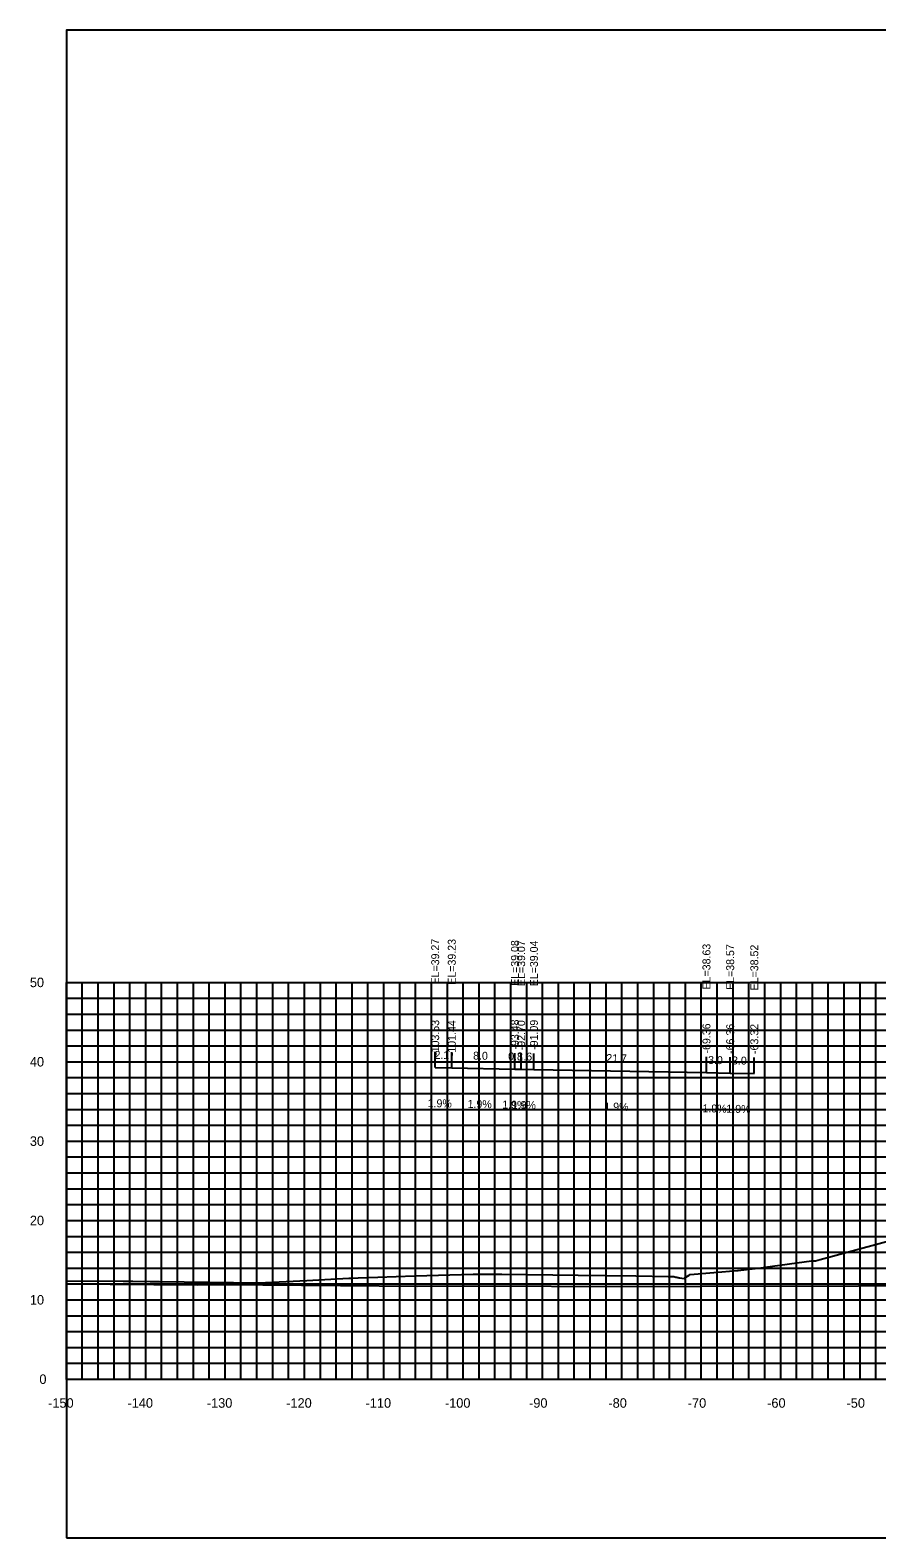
# Model space of a CAD drawing. Extents: x 1800880 to 1818864, y 245271 to 250560.
# Drawn here: x 1815592.7 to 1815699.4, y 248184.6 to 248374.6 of the extents above; entities that cross this region are included whole.
import ezdxf

# ---------------------------------------------------------------- set-up
doc = ezdxf.new("R2010")
doc.units = 0
for name, color, linetype in [('33', 7, 'Continuous'), ('ANNO-TXT', 7, 'Continuous'), ('CL-CNST', 7, 'Continuous'), ('DESIGN - DRAINAGE - Bridges', 7, 'Continuous'), ('Level 37', 7, 'Continuous'), ('Level 46', 7, 'Continuous'), ('Level 62', 7, 'Continuous'), ('SHT-BDR', 7, 'Continuous')]:
    doc.layers.add(name, color=color, linetype=linetype)

msp = doc.modelspace()

# ---------------------------------------------------------------- linework, layer by layer
at = {"layer": 'CL-CNST'}
msp.add_lwpolyline([(1815597.31, 248217), (1815604.45, 248216.97), (1815605.7, 248216.97), (1815607.85, 248216.92), (1815607.96, 248216.92), (1815608.07, 248216.92), (1815608.2, 248216.92), (1815608.34, 248216.91), (1815608.5, 248216.91), (1815608.53, 248216.91), (1815609.03, 248216.9), (1815621.47, 248216.72), (1815621.5, 248216.72), (1815627.61, 248217.05), (1815632.9, 248217.31), (1815633.22, 248217.31), (1815633.4, 248217.31), (1815634.07, 248217.38), (1815636.55, 248217.45), (1815641.18, 248217.63), (1815641.27, 248217.63), (1815648.57, 248217.82), (1815649.47, 248217.85), (1815652.19, 248217.82), (1815661.78, 248217.72), (1815669.06, 248217.61), (1815673.14, 248217.54), (1815673.79, 248217.54), (1815673.83, 248217.53), (1815673.97, 248217.5), (1815674.08, 248217.47), (1815674.17, 248217.45), (1815674.25, 248217.44), (1815674.31, 248217.42), (1815674.37, 248217.41), (1815674.42, 248217.4), (1815674.46, 248217.39), (1815674.49, 248217.38), (1815674.53, 248217.37), (1815674.56, 248217.37), (1815674.58, 248217.36), (1815675.13, 248217.27), (1815675.25, 248217.35), (1815675.77, 248217.72), (1815675.91, 248217.79), (1815675.92, 248217.79), (1815681.85, 248218.28), (1815681.95, 248218.29), (1815685.14, 248218.68), (1815685.36, 248218.7), (1815691.21, 248219.52), (1815691.67, 248219.52), (1815691.7, 248219.52), (1815692.27, 248219.68), (1815711.65, 248224.92)], dxfattribs=at)
at = {"layer": 'DESIGN - DRAINAGE - Bridges'}
for p, q in [((1815597.25, 248254.6), (1815597.31, 248254.6)), ((1815597.31, 248204.6), (1815597.31, 248254.6)), ((1815597.25, 248244.6), (1815597.31, 248244.6)), ((1815597.25, 248234.6), (1815597.31, 248234.6)), ((1815597.25, 248224.6), (1815597.31, 248224.6)), ((1815597.25, 248214.6), (1815597.31, 248214.6)), ((1815597.25, 248204.6), (1815597.31, 248204.6)), ((1815597.31, 248204.6), (1815897.31, 248204.6)), ((1815597.31, 248204.54), (1815597.31, 248204.6)), ((1815607.31, 248204.54), (1815607.31, 248204.6)), ((1815617.31, 248204.54), (1815617.31, 248204.6)), ((1815627.31, 248204.54), (1815627.31, 248204.6)), ((1815637.31, 248204.54), (1815637.31, 248204.6)), ((1815647.31, 248204.54), (1815647.31, 248204.6)), ((1815657.31, 248204.54), (1815657.31, 248204.6)), ((1815667.31, 248204.54), (1815667.31, 248204.6)), ((1815677.31, 248204.54), (1815677.31, 248204.6)), ((1815687.31, 248204.54), (1815687.31, 248204.6)), ((1815697.31, 248204.54), (1815697.31, 248204.6))]:
    msp.add_line(p, q, dxfattribs=at)
at = {"layer": 'Level 37'}
for p, q in [((1815643.78, 248243.87), (1815643.78, 248245.87)), ((1815645.87, 248243.83), (1815645.87, 248245.83)), ((1815653.83, 248243.68), (1815653.83, 248245.68)), ((1815654.61, 248243.67), (1815654.61, 248245.67)), ((1815656.22, 248243.64), (1815656.22, 248245.64)), ((1815677.96, 248243.23), (1815677.96, 248245.23)), ((1815680.95, 248243.18), (1815680.95, 248245.18)), ((1815683.99, 248243.12), (1815683.99, 248245.12))]:
    msp.add_line(p, q, dxfattribs=at)
msp.add_lwpolyline([(1815597.31, 248184.6), (1815897.31, 248184.6), (1815897.31, 248374.6), (1815597.31, 248374.6)], close=True, dxfattribs=at)
at = {"layer": 'Level 46'}
for p, q in [((1815597.31, 248254.6), (1815897.31, 248254.6)), ((1815597.31, 248204.6), (1815597.31, 248254.6)), ((1815599.31, 248204.6), (1815599.31, 248254.6)), ((1815601.31, 248204.6), (1815601.31, 248254.6)), ((1815603.31, 248204.6), (1815603.31, 248254.6)), ((1815605.31, 248204.6), (1815605.31, 248254.6)), ((1815607.31, 248204.6), (1815607.31, 248254.6)), ((1815609.31, 248204.6), (1815609.31, 248254.6)), ((1815611.31, 248204.6), (1815611.31, 248254.6)), ((1815613.31, 248204.6), (1815613.31, 248254.6)), ((1815615.31, 248204.6), (1815615.31, 248254.6)), ((1815617.31, 248204.6), (1815617.31, 248254.6)), ((1815619.31, 248204.6), (1815619.31, 248254.6)), ((1815621.31, 248204.6), (1815621.31, 248254.6)), ((1815623.31, 248204.6), (1815623.31, 248254.6)), ((1815625.31, 248204.6), (1815625.31, 248254.6)), ((1815627.31, 248204.6), (1815627.31, 248254.6)), ((1815629.31, 248204.6), (1815629.31, 248254.6)), ((1815631.31, 248204.6), (1815631.31, 248254.6)), ((1815633.31, 248204.6), (1815633.31, 248254.6)), ((1815635.31, 248204.6), (1815635.31, 248254.6)), ((1815637.31, 248204.6), (1815637.31, 248254.6)), ((1815639.31, 248204.6), (1815639.31, 248254.6)), ((1815641.31, 248204.6), (1815641.31, 248254.6)), ((1815643.31, 248204.6), (1815643.31, 248254.6)), ((1815645.31, 248204.6), (1815645.31, 248254.6)), ((1815647.31, 248204.6), (1815647.31, 248254.6)), ((1815649.31, 248204.6), (1815649.31, 248254.6)), ((1815651.31, 248204.6), (1815651.31, 248254.6)), ((1815653.31, 248204.6), (1815653.31, 248254.6)), ((1815655.31, 248204.6), (1815655.31, 248254.6)), ((1815657.31, 248204.6), (1815657.31, 248254.6)), ((1815659.31, 248204.6), (1815659.31, 248254.6)), ((1815661.31, 248204.6), (1815661.31, 248254.6)), ((1815663.31, 248204.6), (1815663.31, 248254.6)), ((1815665.31, 248204.6), (1815665.31, 248254.6)), ((1815667.31, 248204.6), (1815667.31, 248254.6)), ((1815669.31, 248204.6), (1815669.31, 248254.6)), ((1815671.31, 248204.6), (1815671.31, 248254.6)), ((1815673.31, 248204.6), (1815673.31, 248254.6)), ((1815675.31, 248204.6), (1815675.31, 248254.6)), ((1815677.31, 248204.6), (1815677.31, 248254.6)), ((1815679.31, 248204.6), (1815679.31, 248254.6)), ((1815681.31, 248204.6), (1815681.31, 248254.6)), ((1815683.31, 248204.6), (1815683.31, 248254.6)), ((1815685.31, 248204.6), (1815685.31, 248254.6)), ((1815687.31, 248204.6), (1815687.31, 248254.6)), ((1815689.31, 248204.6), (1815689.31, 248254.6)), ((1815691.31, 248204.6), (1815691.31, 248254.6)), ((1815693.31, 248204.6), (1815693.31, 248254.6)), ((1815695.31, 248204.6), (1815695.31, 248254.6)), ((1815697.31, 248204.6), (1815697.31, 248254.6)), ((1815699.31, 248204.6), (1815699.31, 248254.6)), ((1815597.31, 248252.6), (1815897.31, 248252.6)), ((1815597.31, 248250.6), (1815897.31, 248250.6)), ((1815597.31, 248248.6), (1815897.31, 248248.6)), ((1815597.31, 248246.6), (1815897.31, 248246.6)), ((1815597.31, 248244.6), (1815897.31, 248244.6)), ((1815597.31, 248242.6), (1815897.31, 248242.6)), ((1815597.31, 248240.6), (1815897.31, 248240.6)), ((1815597.31, 248238.6), (1815897.31, 248238.6)), ((1815597.31, 248236.6), (1815897.31, 248236.6)), ((1815597.31, 248234.6), (1815897.31, 248234.6)), ((1815597.31, 248232.6), (1815897.31, 248232.6)), ((1815597.31, 248230.6), (1815897.31, 248230.6)), ((1815597.31, 248228.6), (1815897.31, 248228.6)), ((1815597.31, 248226.6), (1815897.31, 248226.6)), ((1815597.31, 248224.6), (1815897.31, 248224.6)), ((1815597.31, 248222.6), (1815897.31, 248222.6)), ((1815597.31, 248220.6), (1815897.31, 248220.6)), ((1815597.31, 248218.6), (1815897.31, 248218.6)), ((1815597.31, 248216.6), (1815897.31, 248216.6)), ((1815597.31, 248214.6), (1815897.31, 248214.6)), ((1815597.31, 248212.6), (1815897.31, 248212.6)), ((1815597.31, 248210.6), (1815897.31, 248210.6)), ((1815597.31, 248208.6), (1815897.31, 248208.6)), ((1815597.31, 248206.6), (1815897.31, 248206.6)), ((1815597.31, 248204.6), (1815897.31, 248204.6))]:
    msp.add_line(p, q, dxfattribs=at)
at = {"layer": 'Level 62'}
for points in [[(1815643.78, 248243.87), (1815645.87, 248243.83), (1815653.83, 248243.68), (1815654.61, 248243.67), (1815656.22, 248243.64), (1815677.96, 248243.23), (1815680.95, 248243.18), (1815683.99, 248243.12)], [(1815597.31, 248216.62), (1815613.84, 248216.5), (1815617.19, 248216.51), (1815641.6, 248216.33), (1815647.46, 248216.35), (1815669.35, 248216.29), (1815677.35, 248216.32), (1815697.11, 248216.35), (1815706.96, 248216.4), (1815724.86, 248216.09), (1815736.32, 248216.16), (1815752.62, 248216.33), (1815767.64, 248216.23), (1815780.37, 248216.31), (1815795.19, 248216.56), (1815808.13, 248216.64), (1815822.69, 248216.24), (1815835.88, 248216.33), (1815857.13, 248215.59), (1815863.64, 248215.64), (1815885.26, 248215.63), (1815891.39, 248215.67), (1815897.31, 248215.67)]]:
    msp.add_lwpolyline(points, dxfattribs=at)

# ---------------------------------------------------------------- texts
for s, p in [('-150', (1815595.01, 248201)), ('-140', (1815605.01, 248201)), ('-130', (1815615.01, 248201)), ('-120', (1815625.01, 248201)), ('-110', (1815635.01, 248201)), ('-100', (1815645.01, 248201)), ('-90', (1815655.61, 248201)), ('-80', (1815665.61, 248201)), ('-70', (1815675.61, 248201)), ('-60', (1815685.61, 248201)), ('-50', (1815695.61, 248201))]:
    msp.add_text(s, height=1.2).set_placement(p)
at = {"layer": '33'}
for s, p in [('50', (1815592.71, 248254)), ('40', (1815592.71, 248244)), ('30', (1815592.71, 248234)), ('20', (1815592.71, 248224)), ('10', (1815592.71, 248214)), ('0', (1815593.91, 248204))]:
    msp.add_text(s, height=1.2, dxfattribs=at).set_placement(p)
at = {"layer": 'ANNO-TXT'}
for s, rotation, p in [('2.1', 358.9315, (1815643.69, 248244.97)), ('8.0', 358.9315, (1815648.55, 248244.88)), ('0.8', 358.9315, (1815652.96, 248244.8)), ('1.6', 358.9315, (1815654.13, 248244.78)), ('21.7', 358.9271, (1815665.33, 248244.57)), ('3.0', 358.9271, (1815678.15, 248244.33)), ('3.0', 358.9271, (1815681.17, 248244.27)), ('1.9%', 358.9315, (1815642.82, 248238.89)), ('1.9%', 358.9315, (1815647.85, 248238.8)), ('1.9%', 358.9315, (1815652.22, 248238.71)), ('1.9%', 358.9315, (1815653.41, 248238.69)), ('1.9%', 358.9271, (1815665.08, 248238.47)), ('1.9%', 358.9271, (1815677.45, 248238.24)), ('1.9%', 358.9271, (1815680.46, 248238.19))]:
    msp.add_text(s, height=1, rotation=rotation, dxfattribs=at).set_placement(p)
at = {"layer": 'DESIGN - DRAINAGE - Bridges'}
msp.add_text('-', height=0.0001, dxfattribs=at).set_placement((1815597.31, 248204.6))
at = {"layer": 'SHT-BDR'}
for s, p in [('EL=39.27', (1815644.28, 248254.34)), ('EL=39.23', (1815646.37, 248254.31)), ('EL=39.08', (1815654.33, 248254.16)), ('EL=39.07', (1815655.11, 248254.14)), ('EL=39.04', (1815656.72, 248254.11)), ('EL=38.63', (1815678.46, 248253.71)), ('EL=38.57', (1815681.45, 248253.65)), ('EL=38.52', (1815684.49, 248253.59)), ('-103.53', (1815644.28, 248245.34)), ('-101.44', (1815646.37, 248245.3)), ('-93.48', (1815654.33, 248246.14)), ('-92.70', (1815655.11, 248246.05)), ('-91.09', (1815656.72, 248246.1)), ('-69.36', (1815678.46, 248245.64)), ('-66.36', (1815681.45, 248245.59)), ('-63.32', (1815684.49, 248245.58))]:
    msp.add_text(s, height=1, rotation=90, dxfattribs=at).set_placement(p)

doc.saveas('drawing.dxf')
